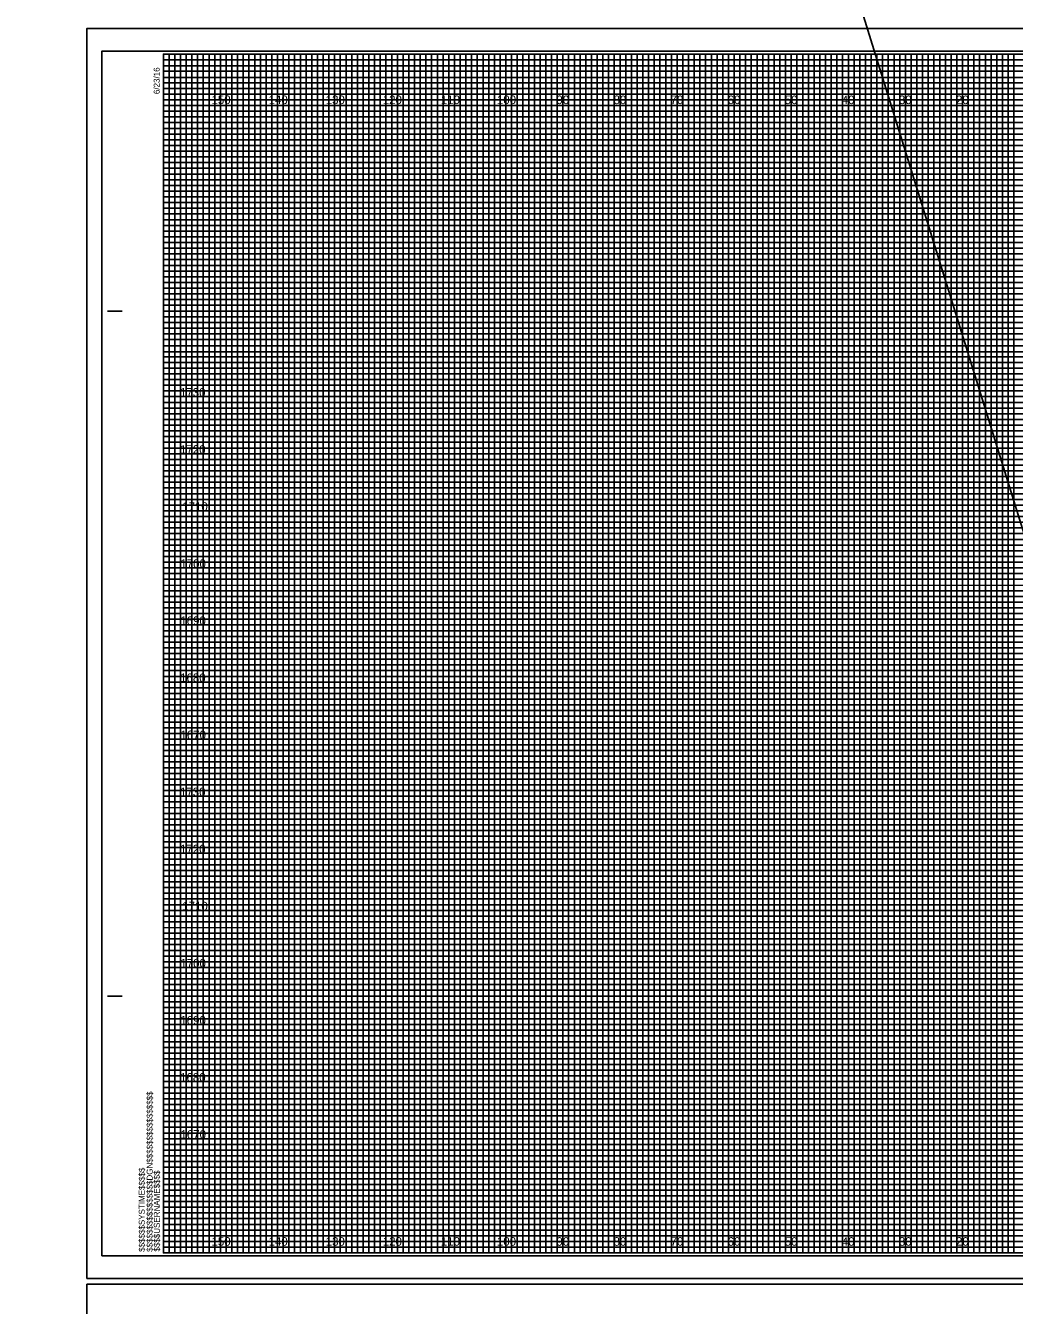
# Model space of a CAD drawing. Extents: x -419 to 4739, y -630 to 13534.
# Drawn here: x 1187.1 to 1360.3, y 634.9 to 859.1 of the extents above; entities that cross this region are included whole.
import ezdxf

# ---------------------------------------------------------------- set-up
doc = ezdxf.new("R2010")
doc.units = 0
for name, color, linetype in [('Old_Level_62', 7, 'Continuous'), ('Pattern 1', 7, 'Continuous'), ('Pattern 18', 7, 'Continuous'), ('Pattern 4', 7, 'Continuous'), ('Pattern 5', 7, 'Continuous'), ('Prop Dimension', 7, 'Continuous'), ('Prop Horizontal Alignment', 7, 'Continuous'), ('Raster_Level_0', 7, 'Continuous'), ('Scratch_Level_0', 7, 'Continuous'), ('Scratch_Level_3', 7, 'Continuous'), ('Scratch_Level_5', 7, 'Continuous')]:
    doc.layers.add(name, color=color, linetype=linetype)

msp = doc.modelspace()

# ---------------------------------------------------------------- linework, layer by layer
at = {"layer": 'Old_Level_62'}
for p, q in [((1201.42, 809.06), (1203.92, 809.06)), ((1201.52, 809.06), (1204.02, 809.06)), ((1201.42, 689.06), (1203.92, 689.06)), ((1201.52, 689.06), (1204.02, 689.06)), ((1211.22, 644.06), (1211.22, 644.06)), ((1211.22, 644.06), (1211.22, 644.06)), ((1211.22, 644.06), (1211.22, 644.06)), ((1211.22, 644.06), (1211.22, 644.06)), ((1211.22, 644.06), (1211.22, 644.06)), ((1211.22, 644.06), (1211.22, 644.06)), ((1211.22, 644.06), (1211.22, 644.06))]:
    msp.add_line(p, q, dxfattribs=at)
msp.add_lwpolyline([(1531.22, 854.06), (1211.22, 854.06), (1211.22, 644.06), (1531.22, 644.06)], close=True, dxfattribs=at)
at = {"layer": 'Pattern 18'}
msp.add_line((-76.07, 5407.18), (1796.19, -630.13), dxfattribs=at)
for points in [[(1197.82, 639.56), (1534.52, 639.56), (1534.52, 858.56), (1197.82, 858.56)], [(1197.82, 419.56), (1534.52, 419.56), (1534.52, 638.56), (1197.82, 638.56)]]:
    msp.add_lwpolyline(points, close=True, dxfattribs=at)
at = {"layer": 'Pattern 4'}
for p, q in [((1211.22, 853.06), (1471.22, 853.06)), ((1471.22, 852.04), (1211.22, 852.04)), ((1211.22, 852.04), (1211.22, 851.06)), ((1211.22, 851.06), (1471.22, 851.06)), ((1471.22, 849.95), (1211.22, 849.95)), ((1211.22, 849.95), (1211.22, 848.06)), ((1211.22, 848.06), (1531.22, 848.06))]:
    msp.add_line(p, q, dxfattribs=at)
for points in [[(1211.22, 847.06), (1481.22, 847.06), (1531.22, 847.06), (1531.22, 846.06), (1211.22, 846.06)], [(1211.22, 845.06), (1531.22, 845.06), (1531.22, 843.06), (1211.22, 843.06)], [(1211.22, 842.06), (1531.22, 842.06), (1531.22, 841.06), (1211.22, 841.04)], [(1211.22, 840.06), (1531.22, 840.06), (1531.22, 838.06), (1211.22, 838.06)], [(1211.22, 837.06), (1531.22, 837.06), (1531.22, 836.06), (1211.22, 836.06)], [(1211.22, 835.06), (1531.22, 835.06), (1531.22, 833.06), (1211.22, 833.06)], [(1211.22, 832.06), (1531.22, 832.06), (1531.22, 831.06), (1211.22, 831.06)], [(1211.22, 830.06), (1531.22, 830.06), (1531.22, 828.06), (1211.22, 828.06)], [(1211.22, 827.06), (1531.22, 827.06), (1531.22, 826.06), (1211.22, 826.06)], [(1211.22, 825.06), (1531.22, 825.06), (1531.22, 823.06), (1211.22, 823.06)], [(1211.22, 822.06), (1531.22, 822.06), (1531.22, 821.06), (1211.22, 821.06)], [(1211.22, 820.06), (1531.22, 820.06), (1531.22, 818.01), (1531.22, 817.06), (1531.22, 816.06), (1211.22, 816.06)], [(1211.22, 818.06), (1531.22, 818.06), (1531.22, 817.06), (1211.22, 817.06)], [(1211.22, 815.06), (1531.22, 815.06), (1531.22, 813.06), (1211.22, 813.09)], [(1211.22, 813.09), (1531.22, 813.06), (1531.22, 812.06), (1211.22, 812.06)], [(1211.22, 811.06), (1531.22, 811.06), (1531.22, 810.06), (1211.22, 810.06)], [(1211.22, 808.06), (1531.22, 808.06), (1531.22, 807.06), (1211.22, 807.06)], [(1211.22, 806.06), (1531.22, 806.06), (1531.22, 805.06), (1211.22, 805.06)], [(1211.15, 802.95), (1531.22, 802.95), (1531.22, 801.94), (1211.15, 801.94)], [(1211.22, 801.06), (1531.22, 801.06), (1531.22, 800.06), (1211.22, 800.06)], [(1211.22, 798.06), (1531.22, 798.06), (1531.22, 797.06), (1211.22, 797.06)], [(1211.22, 796.06), (1531.22, 796.06), (1531.22, 795.06), (1211.22, 795.06)], [(1211.22, 793.06), (1531.22, 793.06), (1531.22, 792.06), (1211.22, 792.06)], [(1211.22, 791.06), (1531.22, 791.06), (1531.22, 790.06), (1211.22, 790.06)], [(1211.22, 788.06), (1531.22, 788.06), (1531.22, 787.06), (1211.22, 787.06)], [(1211.22, 786.06), (1531.22, 786.06), (1531.22, 785.06), (1211.22, 785.06)], [(1211.22, 783.06), (1531.22, 783.06), (1531.21, 782.04), (1211.22, 782.06)], [(1211.22, 781.06), (1531.22, 781.06), (1531.22, 780.06), (1211.22, 780.06)], [(1211.22, 778.06), (1531.22, 778.06), (1531.22, 777.06), (1211.22, 777.06)], [(1211.22, 776.06), (1531.22, 776.06), (1531.22, 775.06), (1211.22, 775.06)], [(1211.22, 773.06), (1531.22, 773.06), (1531.22, 772.06), (1211.22, 772.06)], [(1211.22, 771.06), (1531.22, 771.06), (1531.22, 770.06), (1211.22, 770.06)], [(1211.22, 768.06), (1531.22, 768.06), (1531.22, 767.06), (1211.22, 767.06)], [(1211.22, 766.06), (1531.22, 766.06), (1531.22, 765.06), (1211.22, 765.06)], [(1211.22, 763.06), (1531.22, 763.06), (1531.22, 762.06), (1211.22, 762.06)], [(1211.22, 761.05), (1531.29, 760.97), (1531.22, 760.06), (1211.22, 760.06)], [(1211.22, 758.06), (1531.22, 758.06), (1531.22, 757.06), (1211.22, 757.06)], [(1211.22, 756.06), (1531.22, 756.06), (1531.22, 755.06), (1211.22, 755.06)], [(1211.22, 753.06), (1531.22, 753.06), (1531.22, 752.06), (1211.22, 752.06)], [(1211.22, 751.06), (1531.22, 751.06), (1531.22, 750.06), (1211.22, 750.06)], [(1211.22, 748.06), (1531.22, 748.06), (1531.22, 747.06), (1211.22, 747.06)], [(1211.22, 746.06), (1531.22, 746.06), (1531.22, 745.06), (1211.22, 745.06)], [(1211.22, 743.06), (1531.22, 743.06), (1531.22, 742.06), (1211.22, 742.06)], [(1211.22, 741.06), (1531.22, 741.06), (1531.22, 740.06), (1211.22, 740.06)], [(1211.22, 738.06), (1531.22, 738.06), (1531.22, 737.06), (1211.22, 737.06)], [(1211.22, 736.06), (1531.22, 736.06), (1531.22, 735.06), (1211.22, 735.06)], [(1211.22, 733.06), (1531.22, 733.06), (1531.22, 732.06), (1211.22, 732.06)], [(1211.22, 731.06), (1531.22, 731.06), (1531.22, 730.06), (1211.22, 730.06)], [(1211.22, 728.06), (1531.22, 728.06), (1531.22, 727.06), (1211.22, 727.06)], [(1211.22, 726.06), (1531.22, 726.06), (1531.22, 725.06), (1211.22, 725.06)], [(1211.22, 723.06), (1531.22, 723.06), (1531.21, 722.04), (1211.22, 722.06)], [(1211.22, 721.06), (1531.22, 721.06), (1531.22, 720.06), (1211.22, 720.06)], [(1211.22, 718.06), (1531.22, 718.06), (1531.22, 717.06), (1211.22, 717.06)], [(1211.22, 716.06), (1531.22, 716.06), (1531.22, 715.06), (1211.22, 715.06)], [(1211.22, 713.06), (1531.22, 713.06), (1531.22, 712.06), (1211.22, 712.06)], [(1211.22, 711.06), (1531.22, 711.06), (1531.22, 710.06), (1211.22, 710.06)], [(1211.22, 708.06), (1531.22, 708.06), (1531.22, 707.06), (1211.22, 707.06)], [(1211.22, 706.06), (1531.22, 706.06), (1531.22, 705.06), (1211.22, 705.06)], [(1211.22, 703.06), (1531.22, 703.06), (1531.22, 702.06), (1211.22, 702.06)], [(1211.22, 701.05), (1531.29, 700.97), (1531.22, 700.06), (1211.22, 700.06)], [(1211.22, 698.06), (1531.22, 698.06), (1531.22, 697.06), (1211.22, 697.06)], [(1211.22, 696.06), (1531.22, 696.06), (1531.22, 695.06), (1211.22, 695.06)], [(1211.22, 693.06), (1531.22, 693.06), (1531.22, 692.06), (1211.22, 692.06)], [(1211.22, 691.06), (1531.22, 691.06), (1531.22, 690.06), (1211.22, 690.06)], [(1211.22, 688.06), (1531.22, 688.06), (1531.22, 687.06), (1211.22, 687.06)], [(1211.22, 686.06), (1531.22, 686.06), (1531.22, 685.06), (1211.22, 685.06)], [(1211.22, 683.06), (1531.22, 683.06), (1531.22, 682.06), (1211.22, 682.06)], [(1211.22, 681.06), (1531.22, 681.06), (1531.22, 680.06), (1211.22, 680.06)], [(1211.22, 678.06), (1531.22, 678.06), (1531.22, 677.06), (1211.22, 677.06)], [(1211.22, 676.06), (1531.22, 676.06), (1531.22, 675.06), (1211.22, 675.06)], [(1211.22, 673.06), (1531.22, 673.06), (1531.22, 672.06), (1211.22, 672.06)], [(1211.22, 671.06), (1531.22, 671.06), (1531.22, 670.06), (1211.22, 670.06)], [(1211.22, 668.06), (1531.22, 668.06), (1531.22, 667.06), (1211.22, 667.06)], [(1211.22, 666.06), (1531.22, 666.06), (1531.22, 665.06), (1211.22, 665.06)], [(1211.22, 663.06), (1531.22, 663.06), (1531.22, 662.06), (1211.22, 662.06)], [(1211.22, 661.06), (1531.22, 661.06), (1531.22, 660.06), (1211.22, 660.06)], [(1211.22, 658.06), (1531.22, 658.06), (1531.22, 657.06), (1211.22, 657.06)], [(1211.22, 656.06), (1531.22, 656.06), (1531.22, 655.06), (1211.22, 655.06)], [(1211.22, 653.06), (1531.22, 653.06), (1531.22, 652.06), (1211.22, 652.06)], [(1211.22, 651.06), (1531.22, 651.06), (1531.22, 650.06), (1211.22, 650.06)], [(1211.22, 648.06), (1531.22, 648.06), (1531.22, 647.06), (1211.22, 647.06)], [(1211.22, 646.06), (1531.22, 646.06), (1531.22, 645.06), (1211.22, 645.06)]]:
    msp.add_lwpolyline(points, dxfattribs=at)
at = {"layer": 'Pattern 5'}
for p, q in [((1534.52, 858.56), (1197.82, 858.56)), ((1197.82, 858.56), (1197.82, 639.56)), ((1197.82, 639.56), (1534.52, 639.56)), ((1534.52, 638.56), (1197.82, 638.56)), ((1197.82, 638.56), (1197.82, 419.56))]:
    msp.add_line(p, q, dxfattribs=at)
at = {"layer": 'Prop Dimension'}
for points in [[(1211.22, 644.06), (1212.22, 644.06), (1212.22, 854.06), (1213.22, 854.06), (1213.22, 644.06)], [(1213.22, 644.06), (1214.22, 644.06), (1214.22, 854.06), (1215.22, 854.06), (1215.22, 644.06)], [(1216.22, 644.06), (1217.22, 644.06), (1217.22, 854.06), (1218.22, 854.06), (1218.22, 644.06)], [(1218.22, 644.06), (1219.22, 644.06), (1219.22, 854.06), (1220.22, 854.06), (1220.22, 644.06)], [(1221.22, 644.06), (1222.22, 644.06), (1222.22, 854.06), (1223.22, 854.06), (1223.22, 644.06)], [(1223.22, 644.06), (1224.22, 644.06), (1224.22, 854.06), (1225.22, 854.06), (1225.22, 644.06)], [(1226.22, 644.06), (1227.22, 644.06), (1227.22, 854.06), (1228.22, 854.06), (1228.22, 644.06)], [(1228.22, 644.06), (1229.22, 644.06), (1229.22, 854.06), (1230.22, 854.06), (1230.22, 644.06)], [(1231.22, 644.06), (1232.22, 644.06), (1232.22, 854.06), (1233.22, 854.06), (1233.22, 644.06)], [(1233.22, 644.06), (1234.22, 644.06), (1234.22, 854.06), (1235.22, 854.06), (1235.22, 644.06)], [(1236.22, 644.06), (1237.22, 644.06), (1237.22, 854.06), (1238.22, 854.06), (1238.22, 644.06)], [(1238.22, 644.06), (1239.22, 644.06), (1239.22, 854.06), (1240.22, 854.06), (1240.22, 644.06)], [(1241.22, 644.06), (1242.22, 644.06), (1242.22, 854.06), (1243.22, 854.06), (1243.22, 644.06)], [(1243.22, 644.06), (1244.22, 644.06), (1244.22, 854.06), (1245.22, 854.06), (1245.22, 644.06)], [(1246.22, 644.06), (1247.22, 644.06), (1247.22, 854.06), (1248.22, 854.06), (1248.22, 644.06)], [(1248.22, 644.06), (1249.22, 644.06), (1249.22, 854.06), (1250.22, 854.06), (1250.22, 644.06)], [(1251.22, 644.06), (1252.22, 644.06), (1252.22, 854.06), (1253.22, 854.06), (1253.22, 644.06)], [(1253.22, 644.06), (1254.22, 644.06), (1254.22, 854.06), (1255.22, 854.06), (1255.22, 644.06)], [(1256.22, 644.06), (1257.22, 644.06), (1257.22, 854.06), (1258.22, 854.06), (1258.22, 644.06)], [(1258.22, 644.06), (1259.22, 644.06), (1259.22, 854.06), (1260.22, 854.06), (1260.22, 644.06)], [(1261.22, 644.06), (1262.22, 644.06), (1262.22, 854.06), (1263.22, 854.06), (1263.22, 644.06)], [(1263.22, 644.06), (1264.22, 644.06), (1264.22, 854.06), (1265.22, 854.06), (1265.22, 644.06)], [(1266.22, 644.06), (1267.22, 644.06), (1267.22, 854.06), (1268.22, 854.06), (1268.22, 644.06)], [(1268.22, 644.06), (1269.22, 644.06), (1269.22, 854.06), (1270.22, 854.06), (1270.22, 644.06)], [(1271.22, 644.06), (1272.22, 644.06), (1272.22, 854.06), (1273.22, 854.06), (1273.22, 644.06)], [(1273.22, 644.06), (1274.22, 644.06), (1274.22, 854.06), (1275.22, 854.06), (1275.22, 644.06)], [(1276.22, 644.06), (1277.22, 644.06), (1277.22, 854.06), (1278.22, 854.06), (1278.22, 644.06)], [(1278.22, 644.06), (1279.22, 644.06), (1279.22, 854.06), (1280.22, 854.06), (1280.22, 644.06)], [(1281.22, 644.06), (1282.22, 644.06), (1282.22, 854.06), (1283.22, 854.06), (1283.22, 644.06)], [(1283.22, 644.06), (1284.22, 644.06), (1284.22, 854.06), (1285.22, 854.06), (1285.22, 644.06)], [(1286.22, 644.06), (1287.22, 644.06), (1287.22, 854.06), (1288.22, 854.06), (1288.22, 644.06)], [(1288.22, 644.06), (1289.22, 644.06), (1289.22, 854.06), (1290.22, 854.06), (1290.22, 644.06)], [(1291.22, 644.06), (1292.22, 644.06), (1292.22, 854.06), (1293.22, 854.06), (1293.22, 644.06)], [(1293.22, 644.06), (1294.22, 644.06), (1294.22, 854.06), (1295.22, 854.06), (1295.22, 644.06)], [(1296.22, 644.06), (1297.22, 644.06), (1297.22, 854.06), (1298.22, 854.06), (1298.22, 644.06)], [(1298.22, 644.06), (1299.22, 644.06), (1299.22, 854.06), (1300.22, 854.06), (1300.22, 644.06)], [(1301.22, 644.06), (1302.22, 644.06), (1302.22, 854.06), (1303.22, 854.06), (1303.22, 644.06)], [(1303.22, 644.06), (1304.22, 644.06), (1304.22, 854.06), (1305.22, 854.06), (1305.22, 644.06)], [(1306.22, 644.06), (1307.22, 644.06), (1307.22, 854.06), (1308.22, 854.06), (1308.22, 644.06)], [(1308.22, 644.06), (1309.22, 644.06), (1309.22, 854.06), (1310.22, 854.06), (1310.22, 644.06)], [(1311.22, 644.06), (1312.22, 644.06), (1312.22, 854.06), (1313.22, 854.06), (1313.22, 644.06)], [(1313.22, 644.06), (1314.22, 644.06), (1314.22, 854.06), (1315.22, 854.06), (1315.22, 644.06)], [(1316.22, 644.06), (1317.22, 644.06), (1317.22, 854.06), (1318.22, 854.06), (1318.22, 644.06)], [(1318.22, 644.06), (1319.22, 644.06), (1319.22, 854.06), (1320.22, 854.06), (1320.22, 644.06)], [(1321.22, 644.06), (1322.22, 644.06), (1322.22, 854.06), (1323.22, 854.06), (1323.22, 644.06)], [(1323.22, 644.06), (1324.22, 644.06), (1324.22, 854.06), (1325.22, 854.06), (1325.22, 644.06)], [(1326.22, 644.06), (1327.22, 644.06), (1327.22, 854.06), (1328.22, 854.06), (1328.22, 644.06)], [(1328.22, 644.06), (1329.22, 644.06), (1329.22, 854.06), (1330.22, 854.06), (1330.22, 644.06)], [(1331.22, 644.06), (1332.22, 644.06), (1332.22, 854.06), (1333.22, 854.06), (1333.22, 644.06)], [(1333.22, 644.06), (1334.22, 644.06), (1334.22, 854.06), (1335.22, 854.06), (1335.22, 644.06)], [(1336.22, 644.06), (1337.22, 644.06), (1337.22, 854.06), (1338.22, 854.06), (1338.22, 644.06)], [(1338.22, 644.06), (1339.22, 644.06), (1339.22, 854.06), (1340.22, 854.06), (1340.22, 644.06)], [(1341.22, 644.06), (1342.22, 644.06), (1342.22, 854.06), (1343.22, 854.06), (1343.22, 644.06)], [(1343.22, 644.06), (1344.22, 644.06), (1344.22, 854.06), (1345.22, 854.06), (1345.22, 644.06)], [(1346.22, 644.06), (1347.22, 644.06), (1347.22, 854.06), (1348.22, 854.06), (1348.22, 644.06)], [(1348.22, 644.06), (1349.22, 644.06), (1349.22, 854.06), (1350.22, 854.06), (1350.22, 644.06)], [(1351.22, 644.06), (1352.22, 644.06), (1352.22, 854.06), (1353.22, 854.06), (1353.22, 644.06)], [(1353.22, 644.06), (1354.22, 644.06), (1354.22, 854.06), (1355.22, 854.06), (1355.22, 644.06)], [(1356.22, 644.06), (1357.22, 644.06), (1357.22, 854.06), (1358.22, 854.06), (1358.22, 644.06)], [(1358.22, 644.06), (1359.22, 644.06), (1359.22, 854.06), (1360.22, 854.06), (1360.22, 644.06)]]:
    msp.add_lwpolyline(points, dxfattribs=at)
at = {"layer": 'Prop Horizontal Alignment'}
for points in [[(1211.22, 854.06), (1216.22, 854.06), (1216.22, 644.06), (1226.22, 644.06), (1226.22, 854.06), (1236.22, 854.06), (1236.22, 644.06), (1246.22, 644.06), (1246.22, 854.06), (1256.22, 854.06), (1256.22, 644.06), (1266.22, 644.06), (1266.22, 854.06), (1276.22, 854.06), (1276.22, 644.06), (1286.22, 644.06), (1286.22, 854.06), (1296.22, 854.06), (1296.22, 644.06), (1306.22, 644.06), (1306.22, 854.06), (1316.22, 854.06), (1316.22, 644.06), (1326.22, 644.06), (1326.22, 854.06), (1336.22, 854.06), (1336.22, 644.06), (1346.22, 644.06), (1346.22, 854.06), (1356.22, 854.06), (1356.22, 644.06), (1366.22, 644.06)], [(1211.22, 849.06), (1486.22, 849.06)], [(1211.22, 829.06), (1531.22, 829.06), (1531.22, 839.06), (1211.22, 839.06)], [(1211.22, 809.06), (1531.22, 809.06), (1531.22, 819.06), (1211.22, 819.06)], [(1211.22, 789.06), (1531.22, 789.06), (1531.22, 799.06), (1211.22, 799.06)], [(1211.22, 769.06), (1531.22, 769.06), (1531.22, 779.06), (1211.22, 779.06)], [(1211.22, 749.06), (1531.22, 749.06), (1531.22, 759.06), (1211.22, 759.06)], [(1211.22, 729.06), (1531.22, 729.06), (1531.22, 739.06), (1211.22, 739.06)], [(1211.22, 709.06), (1531.22, 709.06), (1531.22, 719.06), (1211.22, 719.06)], [(1211.22, 689.06), (1531.22, 689.06), (1531.22, 699.06), (1211.22, 699.06)], [(1211.22, 669.06), (1531.22, 669.06), (1531.22, 679.06), (1211.22, 679.06)], [(1211.22, 649.06), (1531.22, 649.06), (1531.22, 659.06), (1211.22, 659.06)]]:
    msp.add_lwpolyline(points, dxfattribs=at)
at = {"layer": 'Scratch_Level_0'}
for p, q in [((1221.22, 644.06), (1221.22, 854.06)), ((1231.22, 644.06), (1231.22, 854.06)), ((1241.22, 644.06), (1241.22, 854.06)), ((1251.22, 644.06), (1251.22, 854.06)), ((1261.22, 644.06), (1261.22, 854.06)), ((1271.22, 644.06), (1271.22, 854.06)), ((1281.22, 644.06), (1281.22, 854.06)), ((1291.22, 644.06), (1291.22, 854.06)), ((1301.22, 644.06), (1301.22, 854.06)), ((1311.22, 644.06), (1311.22, 854.06)), ((1321.22, 644.06), (1321.22, 854.06)), ((1331.22, 644.06), (1331.22, 854.06)), ((1341.22, 644.06), (1341.22, 854.06)), ((1351.22, 644.06), (1351.22, 854.06)), ((1211.22, 844.06), (1531.22, 844.06)), ((1211.22, 834.06), (1531.22, 834.06)), ((1211.22, 824.06), (1531.22, 824.06)), ((1211.22, 814.06), (1531.22, 814.06)), ((1211.22, 804.06), (1531.22, 804.06)), ((1211.22, 794.06), (1531.22, 794.06)), ((1211.22, 784.06), (1531.22, 784.06)), ((1211.22, 774.06), (1531.22, 774.06)), ((1211.22, 764.06), (1531.22, 764.06)), ((1211.22, 754.06), (1531.22, 754.06)), ((1211.22, 744.06), (1531.22, 744.06)), ((1211.22, 734.06), (1531.22, 734.06)), ((1211.22, 724.06), (1531.22, 724.06)), ((1211.22, 714.06), (1531.22, 714.06)), ((1211.22, 704.06), (1531.22, 704.06)), ((1211.22, 694.06), (1531.22, 694.06)), ((1211.22, 684.06), (1531.22, 684.06)), ((1211.22, 674.06), (1531.22, 674.06)), ((1211.22, 664.06), (1531.22, 664.06)), ((1211.22, 654.06), (1531.22, 654.06))]:
    msp.add_line(p, q, dxfattribs=at)
at = {"layer": 'Scratch_Level_3'}
for p, q in [((1221.22, 854.06), (1211.22, 854.06)), ((1221.22, 644.06), (1221.22, 854.06)), ((1241.22, 854.06), (1231.22, 854.06)), ((1231.22, 854.06), (1231.22, 644.06)), ((1241.22, 644.06), (1241.22, 854.06)), ((1261.22, 854.06), (1251.22, 854.06)), ((1251.22, 854.06), (1251.22, 644.06)), ((1261.22, 644.06), (1261.22, 854.06)), ((1281.22, 854.06), (1271.22, 854.06)), ((1271.22, 854.06), (1271.22, 644.06)), ((1281.22, 644.06), (1281.22, 854.06)), ((1301.22, 854.06), (1291.22, 854.06)), ((1291.22, 854.06), (1291.22, 644.06)), ((1301.22, 644.06), (1301.22, 854.06)), ((1321.22, 854.06), (1311.22, 854.06)), ((1311.22, 854.06), (1311.22, 644.06)), ((1321.22, 644.06), (1321.22, 854.06)), ((1341.22, 854.06), (1331.22, 854.06)), ((1331.22, 854.06), (1331.22, 644.06)), ((1341.22, 644.06), (1341.22, 854.06)), ((1361.22, 854.06), (1351.22, 854.06)), ((1351.22, 854.06), (1351.22, 644.06)), ((1231.22, 644.06), (1221.22, 644.06)), ((1251.22, 644.06), (1241.22, 644.06)), ((1271.22, 644.06), (1261.22, 644.06)), ((1291.22, 644.06), (1281.22, 644.06)), ((1311.22, 644.06), (1301.22, 644.06)), ((1331.22, 644.06), (1321.22, 644.06)), ((1351.22, 644.06), (1341.22, 644.06))]:
    msp.add_line(p, q, dxfattribs=at)
for points in [[(1211.22, 844.06), (1531.22, 844.06), (1531.22, 834.06), (1211.22, 834.06)], [(1211.22, 824.06), (1531.22, 824.06), (1531.22, 814.06), (1211.22, 814.06)], [(1211.22, 804.06), (1531.22, 804.06), (1531.22, 794.06), (1211.22, 794.06)], [(1211.22, 784.06), (1531.22, 784.06), (1531.22, 774.06), (1211.22, 774.06)], [(1211.22, 764.06), (1531.22, 764.06), (1531.22, 754.06), (1211.22, 754.06)], [(1211.22, 744.06), (1531.22, 744.06), (1531.22, 734.06), (1211.22, 734.06)], [(1211.22, 724.06), (1531.22, 724.06), (1531.22, 714.06), (1211.22, 714.06)], [(1211.22, 704.06), (1531.22, 704.06), (1531.22, 694.06), (1211.22, 694.06)], [(1211.22, 684.06), (1531.22, 684.06), (1531.22, 674.06), (1211.22, 674.06)], [(1211.22, 664.06), (1531.22, 664.06), (1531.22, 654.06), (1211.22, 654.06)]]:
    msp.add_lwpolyline(points, dxfattribs=at)
at = {"layer": 'Scratch_Level_5'}
msp.add_lwpolyline([(1200.42, 643.56), (1533.62, 643.56), (1533.62, 854.56), (1200.42, 854.56)], close=True, dxfattribs=at)

# ---------------------------------------------------------------- texts
at = {"layer": 'Old_Level_62'}
for s, p in [('6/23/16', (1210.57, 847.06)), ('$$$$$$$$$$$$$$$$DGN$$$$$$$$$$$$$$$$', (1209.34, 644.24)), ('$$$$$$SYSTIME$$$$$', (1207.96, 644.24)), ('$$$$USERNAME$$$$', (1210.6, 644.29))]:
    msp.add_text(s, height=1.05, rotation=90, dxfattribs=at).set_placement(p)
at = {"layer": 'Pattern 1'}
for s, p in [('1730', (1214.14, 794.06)), ('1720', (1214.15, 784.06)), ('1710', (1214.53, 774.06)), ('1700', (1214.2, 764.06)), ('1690', (1214.19, 754.06)), ('1680', (1214.16, 744.06)), ('1670', (1214.22, 734.06)), ('1730', (1214.14, 724.06)), ('1720', (1214.15, 714.06)), ('1710', (1214.53, 704.06)), ('1700', (1214.2, 694.06)), ('1690', (1214.19, 684.06)), ('1680', (1214.16, 674.06)), ('1670', (1214.22, 664.06))]:
    msp.add_text(s, height=1.5, dxfattribs=at).set_placement(p)
at = {"layer": 'Raster_Level_0'}
for s, p in [('150', (1219.66, 845.31)), ('140', (1229.66, 845.31)), ('130', (1239.66, 845.31)), ('120', (1249.66, 845.31)), ('110', (1259.84, 845.31)), ('100', (1269.66, 845.31)), ('90', (1280.08, 845.31)), ('80', (1290.08, 845.31)), ('70', (1300.08, 845.31)), ('60', (1310.08, 845.31)), ('50', (1320.08, 845.31)), ('40', (1330.08, 845.31)), ('30', (1340.08, 845.31)), ('20', (1350.08, 845.31)), ('150', (1219.66, 645.31)), ('140', (1229.66, 645.31)), ('130', (1239.66, 645.31)), ('120', (1249.66, 645.31)), ('110', (1259.84, 645.31)), ('100', (1269.66, 645.31)), ('90', (1280.08, 645.31)), ('80', (1290.08, 645.31)), ('70', (1300.08, 645.31)), ('60', (1310.08, 645.31)), ('50', (1320.08, 645.31)), ('40', (1330.08, 645.31)), ('30', (1340.08, 645.31)), ('20', (1350.08, 645.31))]:
    msp.add_text(s, height=1.5, dxfattribs=at).set_placement(p)

doc.saveas('drawing.dxf')
